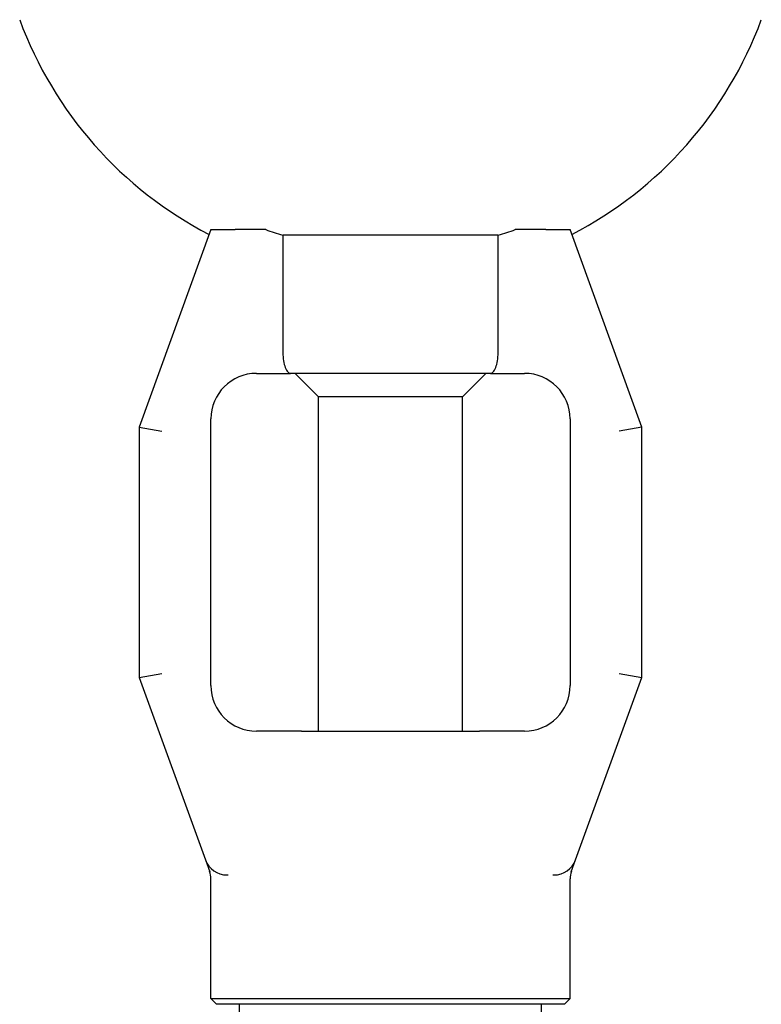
# Model space of a CAD drawing. Header units: inches. Extents: x 24 to 1128, y -69 to 748.
# Tile 615 of 656: x 584 to 588.06, y 675.21 to 680.61. Entities that reach past the tile are written whole.
import ezdxf

# ---------------------------------------------------------------- set-up
doc = ezdxf.new("R2010")
doc.units = ezdxf.units.IN
doc.header["$LTSCALE"] = 32
doc.header["$MEASUREMENT"] = 0
doc.layers.add('Visible (ANSI)', color=7, linetype='Continuous', lineweight=30)

msp = doc.modelspace()

# ---------------------------------------------------------------- linework, layer by layer
at = {"layer": 'Visible (ANSI)'}
for p, q in [((585.04638, 679.45593), (584.65268, 678.37425)), ((585.04638, 679.45593), (585.1794, 679.45593)), ((585.34673, 679.45593), (585.1794, 679.45593)), ((585.44008, 679.42484), (585.44008, 678.79353)), ((586.62118, 679.42484), (585.44008, 679.42484)), ((586.62118, 678.79353), (586.62118, 679.42484)), ((586.88186, 679.45593), (586.71454, 679.45593)), ((586.88186, 679.45593), (587.01488, 679.45593)), ((587.40859, 678.37425), (587.01488, 679.45593)), ((585.29638, 678.66853), (585.48333, 678.66853)), ((586.57793, 678.66853), (585.48333, 678.66853)), ((585.63693, 678.53924), (585.50764, 678.66853)), ((586.42433, 678.53924), (586.55362, 678.66853)), ((586.57793, 678.66853), (586.76488, 678.66853)), ((586.42433, 678.53924), (585.63693, 678.53924)), ((585.63693, 676.7079), (585.63693, 678.53924)), ((586.42433, 676.7079), (586.42433, 678.53924)), ((585.04638, 676.9579), (585.04638, 678.41853)), ((587.01488, 678.41853), (587.01488, 676.9579)), ((584.65268, 678.37425), (584.77768, 678.35221)), ((584.65268, 678.37425), (584.65268, 677.00218)), ((587.40859, 678.37425), (587.28359, 678.35221)), ((587.40859, 677.00218), (587.40859, 678.37425)), ((584.65268, 677.00218), (584.77768, 677.02422)), ((584.65268, 677.00218), (585.01645, 676.00275)), ((587.04482, 676.00275), (587.40859, 677.00218)), ((587.28359, 677.02422), (587.40859, 677.00218)), ((585.39979, 676.7079), (585.29638, 676.7079)), ((585.54197, 676.7079), (585.39979, 676.7079)), ((585.54197, 676.7079), (586.5193, 676.7079)), ((586.66148, 676.7079), (586.5193, 676.7079)), ((586.76488, 676.7079), (586.66148, 676.7079)), ((585.01645, 676.00275), (585.04006, 675.93786)), ((587.0212, 675.93786), (587.04482, 676.00275)), ((585.13391, 675.9205), (585.14088, 675.9205)), ((586.92039, 675.9205), (586.92736, 675.9205)), ((585.04638, 675.24309), (585.04638, 675.89846)), ((587.01488, 675.24309), (587.01488, 675.89846)), ((585.04638, 675.24309), (587.01488, 675.24309)), ((585.07763, 675.21184), (585.04638, 675.24309)), ((586.98363, 675.21184), (585.07763, 675.21184)), ((585.20386, 674.66066), (585.20386, 675.21184)), ((586.8574, 674.66066), (586.8574, 675.21184)), ((586.98363, 675.21184), (587.01488, 675.24309))]:
    msp.add_line(p, q, dxfattribs=at)
for centre, radius, start, end in [((586.03063, 681.35357), 2.16535, 200.1929, 242.68068), ((586.03063, 681.35357), 2.16535, 297.31932, 339.8071), ((586.03063, 681.35357), 2.01712, 250.18088, 252.97613), ((586.03063, 681.35357), 2.01712, 287.02387, 289.81912), ((585.29638, 678.41853), 0.25, 90, 180), ((586.76488, 678.41853), 0.25, 0, 90), ((585.29638, 676.9579), 0.25, 180, 270), ((586.76488, 676.9579), 0.25, 270, 0), ((585.13391, 676.0455), 0.125, 200, 270), ((586.92736, 676.0455), 0.125, 270, 340), ((584.92138, 675.89846), 0.125, 0, 20), ((587.13988, 675.89846), 0.125, 160, 180)]:
    msp.add_arc(centre, radius, start, end, dxfattribs=at)
for points, knots in [([(585.44008, 678.79353), (585.44008, 678.77804), (585.44104, 678.76274), (585.44481, 678.73368), (585.44762, 678.72031), (585.45495, 678.69687), (585.45947, 678.68726), (585.46739, 678.67653), (585.47042, 678.67357), (585.47671, 678.66957), (585.47995, 678.66855), (585.48326, 678.66853), (585.48329, 678.66853), (585.48333, 678.66853)], [-0.51447823, -0.51447823, -0.51447823, -0.51447823, -0.39620285, -0.39620285, -0.27486586, -0.27486586, -0.14690316, -0.14690316, -0.07369055, -0.07369055, 0, 0, 0.00085806, 0.00085806, 0.00085806, 0.00085806]), ([(586.57793, 678.66853), (586.57797, 678.66853), (586.57801, 678.66853), (586.58132, 678.66855), (586.58456, 678.66957), (586.59084, 678.67357), (586.59388, 678.67653), (586.6018, 678.68726), (586.60632, 678.69687), (586.61364, 678.72031), (586.61646, 678.73368), (586.62023, 678.76274), (586.62118, 678.77804), (586.62118, 678.79353)], [-1.02981453, -1.02981453, -1.02981453, -1.02981453, -1.02895646, -1.02895646, -0.95526591, -0.95526591, -0.8820533, -0.8820533, -0.7540906, -0.7540906, -0.63275361, -0.63275361, -0.51447823, -0.51447823, -0.51447823, -0.51447823])]:
    msp.add_open_spline(points, degree=3, knots=knots, dxfattribs=at)

doc.saveas('drawing.dxf')
